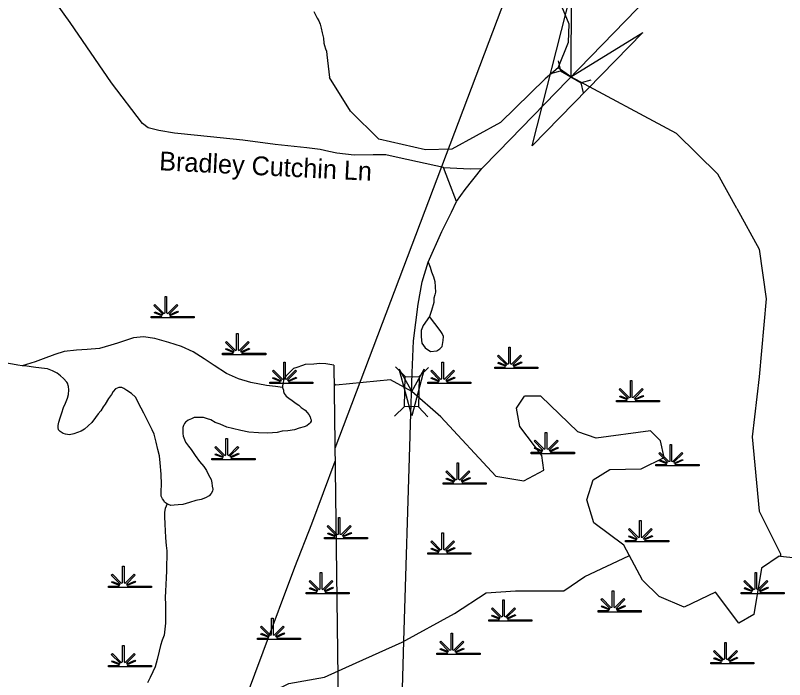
# Model space of a CAD drawing. Extents: x 2220236 to 2384410, y 720751 to 894131.
# Drawn here: x 2367860 to 2371740, y 848335 to 851685 of the extents above; entities that cross this region are included whole.
import ezdxf

# ---------------------------------------------------------------- set-up
doc = ezdxf.new("R2010")
doc.units = 0
doc.layers.add('Default', color=7, linetype='Continuous')

msp = doc.modelspace()

# ---------------------------------------------------------------- linework, layer by layer
at = {"layer": 'Default'}
for p, q in [((2369473, 849503.2), (2376054.5, 866870.1)), ((2370598.4, 851455.5), (2370609.8, 851406.1)), ((2370561, 851392), (2370609.8, 851406.1)), ((2370609.8, 851406.1), (2370714, 851344.7)), ((2370762.8, 851358.8), (2370714, 851344.7)), ((2370725.4, 851295.2), (2370714, 851344.7)), ((2369825.6, 849863.3), (2369777.7, 849913)), ((2369894.6, 849862.1), (2369944.3, 849910)), ((2369752.1, 849847.3), (2369475.5, 849821.1)), ((2369475.5, 849821.1), (2369468.6, 849825)), ((2370387, 849703.8), (2370428, 849764.5)), ((2369772.9, 849664.4), (2369822.6, 849712.3)), ((2369941.1, 849661.3), (2369893.1, 849711))]:
    msp.add_line(p, q, dxfattribs=at)
for points in [[(2369853.1, 849624.3), (2369862, 849882.6), (2369868.3, 850043.9), (2369891.8, 850228.7), (2369911.8, 850341.1), (2369942.6, 850440.8), (2370011.4, 850594.8), (2370060.3, 850692.7), (2370085.6, 850747.1), (2370129.1, 850806.9), (2370212.4, 850913.8), (2370297.6, 850999), (2370994, 851717.6), (2373171.5, 853938.1), (2373176.5, 853943.3), (2373574.1, 854341.1), (2374008.8, 854794.2), (2374121.1, 854904.7), (2374199.9, 854970.9)], [(2370597.6, 851420.3), (2370649.8, 851550.3), (2370652.9, 851641.5), (2370550, 851890), (2370545.1, 852241), (2370518, 852407.3), (2370399.1, 852612.5), (2369960.1, 853014.7), (2369909, 853097.9), (2369899, 853232.1), (2369576, 853685), (2369548.9, 853834.9), (2369552, 854219.1), (2369482.1, 854508.4), (2369415.2, 854595.3)], [(2370018.6, 850917.5), (2369795.8, 850966.4), (2369728.8, 850982.7), (2369665.4, 850982.7), (2369569.4, 850980.9), (2369480.7, 850989.9), (2369440.4, 850999.1), (2369397.5, 851009.3), (2369329.4, 851018), (2369170.1, 851034.3), (2369007.1, 851056.3), (2368778.2, 851078.8), (2368661.7, 851091.1), (2368584.1, 851105.4), (2368528.9, 851117.7), (2368500.3, 851140.2), (2368344.9, 851344.7), (2368136.5, 851649.4), (2368028.2, 851800.8), (2367999.5, 851831.4), (2367966.8, 851856), (2367926, 851872.3)], [(2369364.8, 851705), (2369379, 851678.6), (2369382.9, 851671.2), (2369391.3, 851657.8), (2369397.2, 851641.6), (2369401.7, 851621.1), (2369407.9, 851597.7), (2369414, 851570.1), (2369416.6, 851545.6), (2369418.7, 851533.2), (2369425, 851517), (2369429.1, 851505.7), (2369431.2, 851486.8), (2369444.5, 851372.1)], [(2370597.6, 851420.3), (2370532, 851365.7), (2370306.2, 851144.6), (2370062, 851010), (2369928.1, 851007.8), (2369693.9, 851060.6), (2369551, 851202.5), (2369444.5, 851372.1)], [(2371499, 850711), (2371404, 850884.4), (2371194.1, 851089.2), (2370661.9, 851375.4), (2370597.6, 851420.3)], [(2370018.6, 850917.5), (2370154.5, 850912), (2370212.4, 850913.8)], [(2370085.6, 850747.1), (2370045.8, 850846.8), (2370018.6, 850917.5)], [(2371499, 850711), (2371611.7, 850505.8), (2371647.2, 850255.8), (2371611.7, 849863.1), (2371576.1, 849559.6), (2371611.7, 849184.6), (2371718.8, 848970.4), (2371718.8, 848956.4)], [(2369942.6, 850440.8), (2369951.6, 850415.4), (2369959, 850391.3), (2369969.4, 850367.5), (2369975.7, 850343.5), (2369978.3, 850289.6), (2369976.5, 850275.5), (2369970.8, 850259.5), (2369971.1, 850237.5), (2369959.7, 850197.4), (2369948.1, 850167.3)], [(2369948.1, 850167.3), (2369916.6, 850120.8), (2369907, 850096.6), (2369907.5, 850064.6), (2369909.8, 850032.7), (2369926.2, 850009), (2369954.4, 849989.3), (2369986.2, 849993.8), (2370000.2, 850004), (2370011.9, 850016.1), (2370017.7, 850046.1), (2370019.3, 850066.2), (2370013.1, 850080.1), (2370002.9, 850095.9), (2369948.1, 850167.3)], [(2369207.7, 849808), (2369172.3, 849814.1), (2369126.2, 849817.8), (2369048.1, 849834.2), (2368986, 849852.4), (2368925.4, 849879.5), (2368863.1, 849920.2), (2368812.8, 849953.6), (2368756.2, 849989), (2368698, 850014.6), (2368633.8, 850035.6), (2368563.5, 850055), (2368505.3, 850064.1), (2368455.3, 850059.5), (2368375.6, 850032.6), (2368341.6, 850022), (2368283.9, 850005.8), (2368222, 850000.7), (2368168.1, 849996.2), (2368106, 849989.4), (2368058.3, 849975.3), (2368000.4, 849953.9), (2367958.8, 849937.4), (2367893.6, 849918.3)], [(2367893.6, 849918.3), (2367872.1, 849920.7), (2367846, 849926.2), (2367785.8, 849936.2), (2367713.8, 849947.1), (2367647.5, 849964.1), (2367591.5, 849969.3), (2367555.3, 849971.1), (2367533.3, 849970.9), (2367519, 849968.6)], [(2368624.8, 849222.2), (2368622.4, 849223.7), (2368612.3, 849229.9), (2368608.4, 849237.9), (2368602.1, 849247.5), (2368595.9, 849261.1), (2368595.6, 849285.7), (2368597.1, 849319.5), (2368594.7, 849371), (2368590, 849429.2), (2368587.6, 849463.6), (2368579.1, 849495), (2368570.7, 849533.4), (2368560.2, 849573), (2368550.1, 849595), (2368531.5, 849632.6), (2368521.2, 849652.9), (2368507, 849678.5), (2368494.8, 849704.3), (2368465.9, 849759.6), (2368445.8, 849777.8), (2368421.5, 849793.2), (2368407.3, 849803.1), (2368397.3, 849809.3), (2368391.4, 849809), (2368381.5, 849808.6), (2368365.4, 849802.4), (2368353.8, 849788.8), (2368343.9, 849772.6), (2368330, 849752.4), (2368312.5, 849723.7), (2368302.5, 849710.2), (2368290.8, 849691.7), (2368277, 849675.7), (2368263.3, 849657.7), (2368245.3, 849631.7), (2368227.6, 849615.2), (2368207.9, 849599), (2368191.9, 849588.5), (2368154.1, 849574.5), (2368132.3, 849569.7), (2368112.1, 849573.8), (2368100.2, 849577.2), (2368086, 849585.8), (2368077.8, 849595.3), (2368075.6, 849607.4), (2368075.6, 849617.2), (2368079.5, 849633.1), (2368085.2, 849655.4), (2368094.9, 849681.4), (2368102.7, 849707.9), (2368112.3, 849729.7), (2368122.1, 849755.3), (2368127.9, 849773.6), (2368129.6, 849796), (2368127.3, 849814), (2368123, 849830.2), (2368119.2, 849835.6), (2368102.6, 849854), (2368086.7, 849867.1), (2368070.4, 849881.2), (2368046.3, 849892.7), (2368022.2, 849902.2), (2368006.1, 849904.2), (2367962.2, 849909.6), (2367906.1, 849917.2), (2367893.6, 849918.3)], [(2369466.9, 849921.3), (2369426, 849927.8), (2369396.1, 849928.9), (2369365.9, 849927), (2369322.1, 849924.2), (2369308.1, 849919.7), (2369280.3, 849909.4), (2369262.2, 849903.7), (2369250.5, 849893.4), (2369238.5, 849881.4), (2369224.7, 849865.4), (2369218.8, 849857), (2369213.1, 849845.3), (2369211.3, 849832.7), (2369207.3, 849817.1), (2369207.3, 849808.9), (2369207.7, 849808)], [(2369466.9, 849921.3), (2369521.9, 845585.1)], [(2370005.9, 849661.4), (2369859, 849787.7), (2369752.1, 849847.3)], [(2369207.7, 849808), (2369211.5, 849795), (2369211.8, 849788.4), (2369215.8, 849778.7), (2369225.8, 849765.4), (2369240, 849755.1), (2369256.3, 849743.6), (2369276.3, 849728), (2369290.4, 849719.4), (2369300.7, 849707.7), (2369321, 849694.4), (2369331, 849682.7), (2369340.9, 849672.3), (2369347.3, 849660.4), (2369349.3, 849652.3), (2369351.6, 849644.8), (2369351.5, 849638.2), (2369347.5, 849630.9), (2369341.5, 849624.7), (2369329.8, 849616), (2369315.9, 849609.9), (2369291.8, 849604), (2369267.9, 849595.4), (2369234, 849590.8), (2369206.1, 849589), (2369180.2, 849582), (2369134.1, 849577.8), (2369086.1, 849579.1), (2369038, 849582.7), (2368997.9, 849591.9), (2368955.8, 849601.7), (2368925.7, 849609.3), (2368893.6, 849622.8), (2368867.6, 849632.6), (2368845.4, 849644.8), (2368829.4, 849650.7), (2368809.2, 849656.4), (2368789.1, 849657.9), (2368773.4, 849657.3), (2368761.2, 849657.7), (2368747.4, 849651.3), (2368731.3, 849643.4), (2368723.3, 849637.2), (2368717.6, 849633), (2368713.6, 849626.9), (2368707.7, 849616.8), (2368703.9, 849606.8), (2368703.8, 849600.3), (2368703.8, 849593), (2368704.1, 849576.6), (2368706.4, 849562.6), (2368712.6, 849546.5), (2368718.7, 849532.9), (2368733, 849512.8), (2368747.2, 849495.4), (2368767.4, 849466), (2368788, 849435.7), (2368810.1, 849410.3), (2368824.3, 849390.2), (2368834.7, 849368.6), (2368846.9, 849344.5), (2368851.2, 849328.3), (2368853.2, 849310.3), (2368855.4, 849296.3), (2368853.5, 849286.4), (2368847.8, 849274.6), (2368838.1, 849262.1), (2368818.2, 849252.1), (2368796.2, 849244), (2368770.2, 849238), (2368738.4, 849229.1), (2368704.3, 849218.9), (2368680.5, 849216.3), (2368660.5, 849214.5), (2368644.5, 849213.8), (2368632.5, 849217.6), (2368624.8, 849222.2)], [(2371718.8, 848956.4), (2371713, 848957.1), (2371623, 848897.6), (2371584.1, 848663), (2371510, 848620.5), (2371390.9, 848776.5), (2371234, 848701.2), (2371107.9, 848755.1), (2371024.1, 848837), (2370929.9, 849013.7), (2370778, 849125.7), (2370742.9, 849242.4), (2370774.9, 849342.2), (2370858, 849394.8), (2371016.1, 849398), (2371131.9, 849455.3), (2371113.9, 849539.9), (2371064.1, 849590.3), (2370789.1, 849552.9), (2370697, 849585.2), (2370511, 849764.7), (2370428, 849764.5)], [(2370525, 849391), (2370514.9, 849466.2), (2370405, 849612.6), (2370387, 849703.8)], [(2370005.9, 849661.4), (2370283, 849361.5), (2370424.9, 849337.7), (2370525, 849391)], [(2369819.8, 848528.5), (2369851.1, 849564.5), (2369853.1, 849624.3)], [(2365810, 840347.7), (2366066.6, 840956.7), (2366307.7, 841529.4), (2366498.2, 841969.4), (2366677.2, 842383.5), (2366860.1, 842819.5), (2367087.8, 843338.1), (2367379.6, 844005.3), (2367488.4, 844266.7), (2367577.6, 844497.6), (2367672.6, 844742.6), (2367915.2, 845357.4), (2368089.8, 845803.3), (2368252.8, 846217.2), (2368413.6, 846634.9), (2368588.1, 847088.9), (2368718.3, 847412.4), (2368900.2, 847912.4), (2369109.3, 848474.8), (2369270.3, 848902.6), (2369355.6, 849121.6), (2369473.7, 849436.7)], [(2368624.8, 849222.2), (2368614.6, 849197.8), (2368611.8, 849179), (2368611.2, 849159.9), (2368613.6, 849117.4), (2368616.1, 849087.9), (2368616.4, 849049.5), (2368620.9, 849012), (2368623.3, 848984.2), (2368623.7, 848952), (2368622.2, 848915.9), (2368622.5, 848884), (2368621, 848847.9), (2368619.4, 848815.6), (2368617.5, 848781.1), (2368616.2, 848749.2), (2368616.7, 848713.8), (2368617, 848681.9), (2368617.3, 848651.4), (2368616.6, 848619.6), (2368613.9, 848589.9), (2368609.8, 848560.2), (2368600.7, 848533.6), (2368592.6, 848507), (2368585.2, 848479.4), (2368575.8, 848437.4), (2368564.2, 848399.2), (2368552.7, 848374.7), (2368539.1, 848346.3), (2368527.1, 848318.9)], [(2368414.9, 847642.3), (2368626.5, 847777.1), (2368742.9, 847839.3), (2368774.3, 847922.2), (2368879.7, 848046.5), (2368985.2, 848160.5), (2369090.9, 848243.4), (2369239.1, 848316), (2369419.4, 848347.3), (2369578.2, 848420), (2369811.1, 848523.7), (2370075.7, 848669), (2370234.3, 848772.7), (2370382.9, 848783.2), (2370489, 848783.3), (2370627, 848783.5), (2370732.8, 848856.1), (2370955.1, 848959.9)], [(2371796.9, 848947.4), (2371718.8, 848956.4)], [(2369799.3, 847848), (2369809, 848168.5), (2369819.8, 848528.5)]]:
    msp.add_lwpolyline(points, dxfattribs=at)
for points in [[(2371025, 851598.9), (2370466, 851026.7), (2370664, 851801.8), (2370661.9, 851375.4)], [(2368544.4, 850167.1), (2368597.1, 850167.2), (2368599.1, 850170.8), (2368560.8, 850185.6), (2368563.7, 850190.8), (2368601.4, 850175.1), (2368603, 850177.9), (2368558.6, 850222.5), (2368563.7, 850227.6), (2368609, 850182.1), (2368615.4, 850184.5), (2368615.4, 850267.6), (2368622.6, 850267.6), (2368622.6, 850184.5), (2368628.9, 850182.1), (2368674.2, 850227.6), (2368679.4, 850222.5), (2368634.9, 850177.9), (2368636.9, 850174.3), (2368677.8, 850192.9), (2368680.3, 850187.9), (2368639.3, 850170.1), (2368640.9, 850167.2), (2368761.9, 850167.1), (2368761.9, 850160), (2368544.4, 850160)], [(2368905, 849980.9), (2368957.6, 849981), (2368959.6, 849984.6), (2368921.4, 849999.4), (2368924.3, 850004.6), (2368962, 849988.9), (2368963.6, 849991.7), (2368919.2, 850036.3), (2368924.3, 850041.4), (2368969.6, 849995.9), (2368975.9, 849998.3), (2368975.9, 850081.4), (2368983.1, 850081.4), (2368983.1, 849998.3), (2368989.5, 849995.9), (2369034.8, 850041.4), (2369039.9, 850036.3), (2368995.5, 849991.7), (2368997.5, 849988.1), (2369038.4, 850006.7), (2369040.8, 850001.7), (2368999.8, 849983.9), (2369001.4, 849981), (2369122.5, 849980.9), (2369122.5, 849973.8), (2368905, 849973.8)], [(2370278.1, 849911.8), (2370330.7, 849911.9), (2370332.7, 849915.5), (2370294.5, 849930.3), (2370297.4, 849935.5), (2370335.1, 849919.7), (2370336.7, 849922.6), (2370292.3, 849967.2), (2370297.4, 849972.3), (2370342.7, 849926.8), (2370349, 849929.2), (2370349, 850012.3), (2370356.3, 850012.3), (2370356.2, 849929.2), (2370362.6, 849926.8), (2370407.9, 849972.3), (2370413, 849967.2), (2370368.6, 849922.6), (2370370.6, 849919), (2370411.5, 849937.6), (2370413.9, 849932.6), (2370372.9, 849914.8), (2370374.5, 849911.9), (2370495.6, 849911.8), (2370495.6, 849904.7), (2370278.1, 849904.7)], [(2369142.8, 849835), (2369195.4, 849835.1), (2369197.4, 849838.7), (2369159.2, 849853.5), (2369162.1, 849858.7), (2369199.8, 849843), (2369201.4, 849845.8), (2369157, 849890.4), (2369162.1, 849895.5), (2369207.4, 849850), (2369213.7, 849852.4), (2369213.7, 849935.5), (2369220.9, 849935.5), (2369220.9, 849852.4), (2369227.3, 849850), (2369272.6, 849895.5), (2369277.7, 849890.4), (2369233.3, 849845.8), (2369235.3, 849842.2), (2369276.2, 849860.8), (2369278.6, 849855.8), (2369237.6, 849838), (2369239.2, 849835.1), (2369360.3, 849835), (2369360.3, 849827.9), (2369142.8, 849827.9)], [(2369940.6, 849835), (2369993.2, 849835.1), (2369995.2, 849838.7), (2369956.9, 849853.5), (2369959.8, 849858.7), (2369997.6, 849843), (2369999.2, 849845.8), (2369954.7, 849890.4), (2369959.9, 849895.5), (2370005.1, 849850), (2370011.5, 849852.4), (2370011.5, 849935.5), (2370018.7, 849935.5), (2370018.7, 849852.4), (2370025, 849850), (2370070.3, 849895.5), (2370075.5, 849890.4), (2370031, 849845.8), (2370033, 849842.2), (2370073.9, 849860.8), (2370076.4, 849855.8), (2370035.4, 849838), (2370037, 849835.1), (2370158.1, 849835), (2370158.1, 849827.9), (2369940.6, 849827.9)], [(2369922.1, 849901.4), (2369859, 849665.8), (2369795.8, 849901.4), (2369859, 849787.7)], [(2369822.6, 849712.3), (2369825.3, 849863.3), (2369895.9, 849862.1), (2369893.1, 849711)], [(2370891.8, 849742.9), (2370944.4, 849742.9), (2370946.4, 849746.5), (2370908.1, 849761.4), (2370911, 849766.6), (2370948.8, 849750.8), (2370950.4, 849753.7), (2370905.9, 849798.2), (2370911.1, 849803.4), (2370956.3, 849757.9), (2370962.7, 849760.3), (2370962.7, 849843.4), (2370969.9, 849843.4), (2370969.9, 849760.3), (2370976.2, 849757.9), (2371021.5, 849803.4), (2371026.7, 849798.2), (2370982.2, 849753.7), (2370984.2, 849750.1), (2371025.1, 849768.7), (2371027.6, 849763.7), (2370986.6, 849745.8), (2370988.2, 849742.9), (2371109.3, 849742.9), (2371109.3, 849735.7), (2370891.8, 849735.7)], [(2370462.2, 849481.8), (2370514.8, 849481.9), (2370516.8, 849485.5), (2370478.6, 849500.3), (2370481.5, 849505.5), (2370519.2, 849489.8), (2370520.8, 849492.6), (2370476.4, 849537.2), (2370481.5, 849542.3), (2370526.8, 849496.8), (2370533.1, 849499.2), (2370533.1, 849582.3), (2370540.4, 849582.3), (2370540.3, 849499.2), (2370546.7, 849496.8), (2370592, 849542.3), (2370597.1, 849537.2), (2370552.7, 849492.6), (2370554.7, 849489), (2370595.6, 849507.6), (2370598, 849502.6), (2370557, 849484.8), (2370558.7, 849481.9), (2370679.7, 849481.8), (2370679.7, 849474.7), (2370462.2, 849474.7)], [(2368851.3, 849451.1), (2368903.9, 849451.1), (2368905.9, 849454.8), (2368867.7, 849469.6), (2368870.6, 849474.8), (2368908.3, 849459), (2368909.9, 849461.9), (2368865.5, 849506.5), (2368870.6, 849511.6), (2368915.9, 849466.1), (2368922.2, 849468.5), (2368922.2, 849551.6), (2368929.5, 849551.6), (2368929.4, 849468.5), (2368935.8, 849466.1), (2368981.1, 849511.6), (2368986.2, 849506.5), (2368941.8, 849461.9), (2368943.8, 849458.3), (2368984.7, 849476.9), (2368987.1, 849471.9), (2368946.1, 849454.1), (2368947.7, 849451.1), (2369068.8, 849451.1), (2369068.8, 849444), (2368851.3, 849444)], [(2371091.2, 849420.4), (2371143.8, 849420.4), (2371145.8, 849424), (2371107.6, 849438.9), (2371110.5, 849444.1), (2371148.2, 849428.3), (2371149.8, 849431.2), (2371105.4, 849475.7), (2371110.5, 849480.9), (2371155.8, 849435.4), (2371162.1, 849437.8), (2371162.1, 849520.9), (2371169.4, 849520.9), (2371169.3, 849437.8), (2371175.7, 849435.4), (2371221, 849480.9), (2371226.1, 849475.7), (2371181.7, 849431.2), (2371183.7, 849427.6), (2371224.6, 849446.2), (2371227, 849441.2), (2371186.1, 849423.4), (2371187.7, 849420.4), (2371308.7, 849420.4), (2371308.7, 849413.3), (2371091.2, 849413.3)], [(2370017.3, 849328.2), (2370069.9, 849328.3), (2370071.9, 849331.9), (2370033.6, 849346.7), (2370036.5, 849351.9), (2370074.3, 849336.2), (2370075.9, 849339.1), (2370031.4, 849383.6), (2370036.6, 849388.7), (2370081.9, 849343.2), (2370088.2, 849345.6), (2370088.2, 849428.7), (2370095.4, 849428.7), (2370095.4, 849345.6), (2370101.7, 849343.2), (2370147.1, 849388.7), (2370152.2, 849383.6), (2370107.8, 849339.1), (2370109.8, 849335.5), (2370150.6, 849354.1), (2370153.1, 849349), (2370112.1, 849331.2), (2370113.7, 849328.3), (2370234.8, 849328.2), (2370234.8, 849321.1), (2370017.3, 849321.1)], [(2369418.9, 849051.8), (2369471.6, 849051.9), (2369473.6, 849055.5), (2369435.3, 849070.3), (2369438.2, 849075.5), (2369475.9, 849059.8), (2369477.5, 849062.6), (2369433.1, 849107.2), (2369438.2, 849112.3), (2369483.5, 849066.8), (2369489.9, 849069.2), (2369489.9, 849152.3), (2369497.1, 849152.3), (2369497.1, 849069.2), (2369503.4, 849066.8), (2369548.7, 849112.3), (2369553.8, 849107.2), (2369509.4, 849062.6), (2369511.4, 849059), (2369552.3, 849077.6), (2369554.8, 849072.6), (2369513.8, 849054.8), (2369515.4, 849051.9), (2369636.4, 849051.8), (2369636.4, 849044.7), (2369418.9, 849044.7)], [(2370937.8, 849036.4), (2370990.4, 849036.5), (2370992.4, 849040.1), (2370954.2, 849055), (2370957.1, 849060.1), (2370994.8, 849044.4), (2370996.4, 849047.3), (2370952, 849091.8), (2370957.1, 849097), (2371002.4, 849051.5), (2371008.7, 849053.9), (2371008.7, 849136.9), (2371016, 849136.9), (2371015.9, 849053.9), (2371022.3, 849051.5), (2371067.6, 849097), (2371072.7, 849091.8), (2371028.3, 849047.3), (2371030.3, 849043.7), (2371071.2, 849062.3), (2371073.6, 849057.2), (2371032.6, 849039.4), (2371034.3, 849036.5), (2371155.3, 849036.4), (2371155.3, 849029.3), (2370937.8, 849029.3)], [(2369940.6, 848975), (2369993.2, 848975.1), (2369995.2, 848978.7), (2369956.9, 848993.5), (2369959.8, 848998.7), (2369997.6, 848983), (2369999.2, 848985.9), (2369954.7, 849030.4), (2369959.9, 849035.5), (2370005.1, 848990), (2370011.5, 848992.4), (2370011.5, 849075.5), (2370018.7, 849075.5), (2370018.7, 848992.4), (2370025, 848990), (2370070.3, 849035.5), (2370075.5, 849030.4), (2370031, 848985.9), (2370033, 848982.3), (2370073.9, 849000.9), (2370076.4, 848995.8), (2370035.4, 848978), (2370037, 848975.1), (2370158.1, 848975), (2370158.1, 848967.9), (2369940.6, 848967.9)], [(2368329.6, 848806.1), (2368382.3, 848806.2), (2368384.3, 848809.8), (2368346, 848824.6), (2368348.9, 848829.8), (2368386.7, 848814.1), (2368388.3, 848816.9), (2368343.8, 848861.5), (2368349, 848866.6), (2368394.2, 848821.1), (2368400.6, 848823.5), (2368400.6, 848906.6), (2368407.8, 848906.6), (2368407.8, 848823.5), (2368414.1, 848821.1), (2368459.4, 848866.6), (2368464.6, 848861.5), (2368420.1, 848816.9), (2368422.1, 848813.3), (2368463, 848831.9), (2368465.5, 848826.9), (2368424.5, 848809.1), (2368426.1, 848806.2), (2368547.2, 848806.1), (2368547.2, 848799), (2368329.6, 848799)], [(2369326.9, 848775.4), (2369379.5, 848775.4), (2369381.5, 848779.1), (2369343.3, 848793.9), (2369346.2, 848799.1), (2369383.9, 848783.3), (2369385.5, 848786.2), (2369341.1, 848830.8), (2369346.2, 848835.9), (2369391.5, 848790.4), (2369397.8, 848792.8), (2369397.8, 848875.9), (2369405.1, 848875.9), (2369405, 848792.8), (2369411.4, 848790.4), (2369456.7, 848835.9), (2369461.8, 848830.8), (2369417.4, 848786.2), (2369419.4, 848782.6), (2369460.3, 848801.2), (2369462.7, 848796.2), (2369421.7, 848778.4), (2369423.3, 848775.4), (2369544.4, 848775.4), (2369544.4, 848768.3), (2369326.9, 848768.3)], [(2371520.8, 848775.4), (2371573.4, 848775.4), (2371575.4, 848779.1), (2371537.2, 848793.9), (2371540.1, 848799.1), (2371577.8, 848783.3), (2371579.4, 848786.2), (2371535, 848830.8), (2371540.1, 848835.9), (2371585.4, 848790.4), (2371591.7, 848792.8), (2371591.7, 848875.9), (2371599, 848875.9), (2371598.9, 848792.8), (2371605.3, 848790.4), (2371650.6, 848835.9), (2371655.7, 848830.8), (2371611.3, 848786.2), (2371613.3, 848782.6), (2371654.2, 848801.2), (2371656.6, 848796.2), (2371615.6, 848778.4), (2371617.2, 848775.4), (2371738.3, 848775.4), (2371738.3, 848768.3), (2371520.8, 848768.3)], [(2370799.7, 848683.2), (2370852.3, 848683.3), (2370854.3, 848686.9), (2370816.1, 848701.8), (2370819, 848706.9), (2370856.7, 848691.2), (2370858.3, 848694.1), (2370813.9, 848738.6), (2370819, 848743.7), (2370864.3, 848698.3), (2370870.6, 848700.6), (2370870.6, 848783.7), (2370877.9, 848783.7), (2370877.9, 848700.6), (2370884.2, 848698.3), (2370929.5, 848743.7), (2370934.6, 848738.6), (2370890.2, 848694.1), (2370892.2, 848690.5), (2370933.1, 848709.1), (2370935.5, 848704), (2370894.6, 848686.2), (2370896.2, 848683.3), (2371017.2, 848683.2), (2371017.2, 848676.1), (2370799.7, 848676.1)], [(2370247.4, 848637.2), (2370300, 848637.2), (2370302, 848640.8), (2370263.8, 848655.7), (2370266.7, 848660.9), (2370304.4, 848645.1), (2370306, 848648), (2370261.6, 848692.5), (2370266.7, 848697.7), (2370312, 848652.2), (2370318.3, 848654.6), (2370318.3, 848737.7), (2370325.6, 848737.7), (2370325.5, 848654.6), (2370331.9, 848652.2), (2370377.2, 848697.7), (2370382.3, 848692.5), (2370337.9, 848648), (2370339.9, 848644.4), (2370380.8, 848663), (2370383.2, 848658), (2370342.2, 848640.2), (2370343.9, 848637.2), (2370464.9, 848637.2), (2370464.9, 848630.1), (2370247.4, 848630.1)], [(2369081.4, 848545), (2369134, 848545.1), (2369136, 848548.7), (2369097.8, 848563.5), (2369100.7, 848568.7), (2369138.4, 848553), (2369140, 848555.9), (2369095.6, 848600.4), (2369100.7, 848605.5), (2369146, 848560), (2369152.3, 848562.4), (2369152.3, 848645.5), (2369159.6, 848645.5), (2369159.6, 848562.4), (2369165.9, 848560), (2369211.2, 848605.5), (2369216.3, 848600.4), (2369171.9, 848555.9), (2369173.9, 848552.3), (2369214.8, 848570.9), (2369217.2, 848565.8), (2369176.3, 848548), (2369177.9, 848545.1), (2369298.9, 848545), (2369298.9, 848537.9), (2369081.4, 848537.9)], [(2369986.6, 848468.2), (2370039.2, 848468.3), (2370041.2, 848471.9), (2370003, 848486.8), (2370005.9, 848491.9), (2370043.6, 848476.2), (2370045.2, 848479.1), (2370000.8, 848523.6), (2370005.9, 848528.8), (2370051.2, 848483.3), (2370057.5, 848485.7), (2370057.5, 848568.7), (2370064.8, 848568.7), (2370064.7, 848485.7), (2370071.1, 848483.3), (2370116.4, 848528.8), (2370121.5, 848523.6), (2370077.1, 848479.1), (2370079.1, 848475.5), (2370120, 848494.1), (2370122.4, 848489), (2370081.4, 848471.2), (2370083.1, 848468.3), (2370204.1, 848468.2), (2370204.1, 848461.1), (2369986.6, 848461.1)], [(2371367.4, 848422.2), (2371420, 848422.2), (2371422, 848425.8), (2371383.7, 848440.7), (2371386.6, 848445.9), (2371424.4, 848430.1), (2371426, 848433), (2371381.5, 848477.6), (2371386.7, 848482.7), (2371431.9, 848437.2), (2371438.3, 848439.6), (2371438.3, 848522.7), (2371445.5, 848522.7), (2371445.5, 848439.6), (2371451.8, 848437.2), (2371497.1, 848482.7), (2371502.3, 848477.6), (2371457.8, 848433), (2371459.8, 848429.4), (2371500.7, 848448), (2371503.2, 848443), (2371462.2, 848425.2), (2371463.8, 848422.2), (2371584.9, 848422.2), (2371584.9, 848415.1), (2371367.4, 848415.1)], [(2368329.6, 848406.8), (2368382.3, 848406.9), (2368384.3, 848410.5), (2368346, 848425.3), (2368348.9, 848430.5), (2368386.7, 848414.8), (2368388.3, 848417.6), (2368343.8, 848462.2), (2368349, 848467.3), (2368394.2, 848421.8), (2368400.6, 848424.2), (2368400.6, 848507.3), (2368407.8, 848507.3), (2368407.8, 848424.2), (2368414.1, 848421.8), (2368459.4, 848467.3), (2368464.6, 848462.2), (2368420.1, 848417.6), (2368422.1, 848414), (2368463, 848432.6), (2368465.5, 848427.6), (2368424.5, 848409.8), (2368426.1, 848406.9), (2368547.2, 848406.8), (2368547.2, 848399.7), (2368329.6, 848399.7)]]:
    msp.add_lwpolyline(points, close=True, dxfattribs=at)

# ---------------------------------------------------------------- texts
msp.add_text('Bradley Cutchin Ln', height=95, rotation=357.1431, dxfattribs=at).set_placement((2368583.9, 850904.6))

doc.saveas('drawing.dxf')
